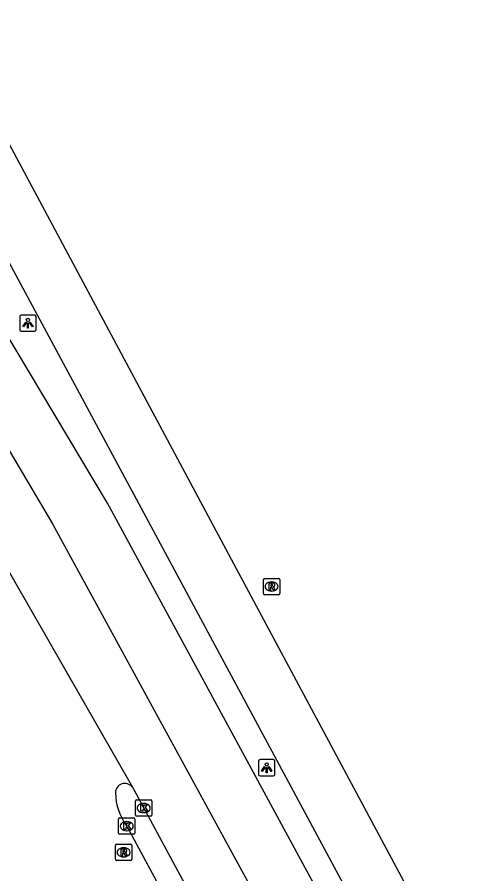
# Model space of a CAD drawing. Extents: x 161477 to 163040, y 383680 to 384868.
# Drawn here: x 162736.3 to 162763.9, y 384444.8 to 384497.2 of the extents above; entities that cross this region are included whole.
import ezdxf

# ---------------------------------------------------------------- set-up
doc = ezdxf.new("R2010")
doc.units = 0
for name, color, linetype in [('IMGEO_Kolk', 7, 'Continuous'), ('IMGEO_Lichtpunt', 7, 'Continuous'), ('IMGEO_Rijbaan_lokaal_open', 7, 'Continuous'), ('IMGEO_Rijbaan_regionaal_gesloten', 7, 'Continuous'), ('IMGEO_Rioolput', 7, 'Continuous')]:
    doc.layers.add(name, color=color, linetype=linetype)

msp = doc.modelspace()

# ---------------------------------------------------------------- linework, layer by layer
at = {"layer": 'IMGEO_Kolk'}
for p, q in [((162743.553, 384448.422), (162743.553, 384449.274)), ((162743.628, 384449.348), (162744.48, 384449.348)), ((162744.554, 384449.274), (162744.554, 384448.422)), ((162744.041, 384449.128), (162744.066, 384449.128)), ((162742.52, 384447.316), (162742.52, 384448.168)), ((162742.595, 384448.242), (162743.447, 384448.242)), ((162743.521, 384448.168), (162743.521, 384447.316)), ((162744.48, 384448.348), (162743.628, 384448.348)), ((162744.064, 384448.568), (162744.039, 384448.568)), ((162743.008, 384448.022), (162743.033, 384448.022)), ((162743.447, 384447.242), (162742.595, 384447.242)), ((162743.031, 384447.462), (162743.006, 384447.462))]:
    msp.add_line(p, q, dxfattribs=at)
for points in [[(162743.553, 384448.422), (162743.553, 384449.274)], [(162743.628, 384449.348), (162744.48, 384449.348)], [(162744.554, 384449.274), (162744.554, 384448.422)], [(162743.874, 384449.048), (162743.997, 384449.048), (162743.997, 384448.897), (162744.127, 384449.048), (162744.291, 384449.048), (162744.145, 384448.897), (162744.298, 384448.648), (162744.146, 384448.648), (162744.061, 384448.812), (162743.997, 384448.745), (162743.997, 384448.648), (162743.874, 384448.648), (162743.874, 384449.048)], [(162742.52, 384447.316), (162742.52, 384448.168)], [(162742.595, 384448.242), (162743.447, 384448.242)], [(162743.521, 384448.168), (162743.521, 384447.316)], [(162744.48, 384448.348), (162743.628, 384448.348)], [(162742.841, 384447.942), (162742.964, 384447.942), (162742.964, 384447.791), (162743.094, 384447.942), (162743.258, 384447.942), (162743.112, 384447.791), (162743.265, 384447.542), (162743.113, 384447.542), (162743.028, 384447.706), (162742.964, 384447.639), (162742.964, 384447.542), (162742.841, 384447.542), (162742.841, 384447.942)], [(162743.447, 384447.242), (162742.595, 384447.242)]]:
    msp.add_lwpolyline(points, dxfattribs=at)
for centre, start, end in [((162743.63, 384449.272), 91.552, 178.448), ((162743.63, 384449.272), 91.552, 178.448), ((162744.478, 384449.272), 1.552, 88.448), ((162744.478, 384449.272), 1.552, 88.448), ((162742.597, 384448.166), 91.552, 178.448), ((162742.597, 384448.166), 91.552, 178.448), ((162743.445, 384448.166), 1.552, 88.448), ((162743.445, 384448.166), 1.552, 88.448), ((162743.63, 384448.424), 181.552, 268.448), ((162743.63, 384448.424), 181.552, 268.448), ((162744.478, 384448.424), 271.552, 358.448), ((162744.478, 384448.424), 271.552, 358.448), ((162742.597, 384447.318), 181.552, 268.448), ((162742.597, 384447.318), 181.552, 268.448), ((162743.445, 384447.318), 271.552, 358.448), ((162743.445, 384447.318), 271.552, 358.448)]:
    msp.add_arc(centre, 0.0765, start, end, dxfattribs=at)
for centre, major_axis, ratio, start_param, end_param in [((162744.04, 384448.848), (-0.387, 0.002), 0.722429, 4.712389, 7.853982), ((162744.065, 384448.848), (-0.39, 0.002), 0.717154, 1.570796, 4.712389), ((162743.007, 384447.742), (-0.387, 0.002), 0.722429, 4.712389, 7.853982), ((162743.032, 384447.742), (-0.39, 0.002), 0.717154, 1.570796, 4.712389)]:
    msp.add_ellipse(centre, major_axis=major_axis, ratio=ratio, start_param=start_param, end_param=end_param, dxfattribs=at)
at = {"layer": 'IMGEO_Lichtpunt'}
for p, q in [((162736.483, 384478.905), (162736.483, 384478.098)), ((162736.483, 384478.905), (162736.483, 384478.098)), ((162737.385, 384479), (162736.577, 384479)), ((162737.385, 384479), (162736.577, 384479)), ((162737.479, 384478.098), (162737.479, 384478.905)), ((162737.479, 384478.098), (162737.479, 384478.905)), ((162736.577, 384478.004), (162737.385, 384478.004)), ((162736.577, 384478.004), (162737.385, 384478.004)), ((162751.973, 384451.812), (162751.165, 384451.812)), ((162751.973, 384451.812), (162751.165, 384451.812)), ((162751.071, 384451.717), (162751.071, 384450.91)), ((162751.071, 384451.717), (162751.071, 384450.91)), ((162752.067, 384450.91), (162752.067, 384451.717)), ((162752.067, 384450.91), (162752.067, 384451.717)), ((162751.165, 384450.816), (162751.973, 384450.816)), ((162751.165, 384450.816), (162751.973, 384450.816))]:
    msp.add_line(p, q, dxfattribs=at)
for points in [[(162736.857, 384478.569), (162736.896, 384478.541), (162736.708, 384478.279), (162736.67, 384478.306), (162736.857, 384478.569)], [(162736.959, 384478.521), (162737.006, 384478.521), (162737.006, 384478.199), (162736.959, 384478.199), (162736.959, 384478.521)], [(162737.069, 384478.541), (162737.107, 384478.568), (162737.294, 384478.306), (162737.255, 384478.278), (162737.069, 384478.541)], [(162751.445, 384451.381), (162751.484, 384451.353), (162751.296, 384451.091), (162751.258, 384451.118), (162751.445, 384451.381)], [(162751.547, 384451.333), (162751.594, 384451.333), (162751.594, 384451.011), (162751.547, 384451.011), (162751.547, 384451.333)], [(162751.657, 384451.353), (162751.695, 384451.38), (162751.882, 384451.118), (162751.843, 384451.09), (162751.657, 384451.353)]]:
    msp.add_lwpolyline(points, dxfattribs=at)
for centre in [(162736.982, 384478.703), (162751.57, 384451.515)]:
    msp.add_circle(centre, 0.0994, dxfattribs=at)
for centre, start, end in [((162736.577, 384478.905), 90, 180), ((162736.577, 384478.905), 90, 180), ((162737.385, 384478.905), 0, 90), ((162737.385, 384478.905), 0, 90), ((162736.577, 384478.098), 180, 270), ((162736.577, 384478.098), 180, 270), ((162737.385, 384478.098), 270, 0), ((162737.385, 384478.098), 270, 360), ((162751.165, 384451.717), 90, 180), ((162751.165, 384451.717), 90, 180), ((162751.973, 384451.717), 0, 90), ((162751.973, 384451.717), 0, 90), ((162751.165, 384450.91), 180, 270), ((162751.165, 384450.91), 180, 270), ((162751.973, 384450.91), 270, 0), ((162751.973, 384450.91), 270, 360)]:
    msp.add_arc(centre, 0.0946, start, end, dxfattribs=at)
at = {"layer": 'IMGEO_Rijbaan_lokaal_open'}
msp.add_lwpolyline([(162743.018, 384447.745), (162745.706, 384442.742), (162761.565, 384413.229), (162761.857, 384412.685), (162762.568, 384411.901)], dxfattribs=at)
for centre, radius, start, end in [((162742.908, 384449.773), 0.581, 38.1316, 179.5313), ((162745.959, 384449.879), 3.634, 181.587, 215.958)]:
    msp.add_arc(centre, radius, start, end, dxfattribs=at)
at = {"layer": 'IMGEO_Rijbaan_regionaal_gesloten'}
for points in [[(162731.669, 384497.217), (162732.057, 384496.504), (162749.243, 384464.385), (162775.555, 384415.208), (162793.573, 384382.024), (162801.221, 384366.6)], [(162728.01, 384496.744), (162733.036, 384487.349), (162743.174, 384468.546), (162783.574, 384393.336), (162789.621, 384383.451), (162793.258, 384378.323), (162796.599, 384373.614), (162801.221, 384366.6)], [(162804.086, 384351.856), (162790.63, 384376.933), (162762.196, 384429.925), (162741.848, 384467.5), (162729.089, 384488.843), (162727.101, 384492.335), (162724.869, 384496.086)], [(162721.159, 384495.567), (162738.489, 384466.227), (162752.477, 384440.575), (162771.393, 384405.395), (162780.452, 384388.604), (162790.71, 384369.547), (162796.105, 384359.286), (162801.167, 384348.959), (162806.362, 384337.565), (162810.891, 384326.771), (162813.689, 384319.908), (162816.086, 384313.779), (162817.752, 384308.915), (162819.017, 384304.717), (162820.216, 384300.319), (162820.949, 384296.455), (162821.748, 384292.457), (162822.281, 384288.459), (162822.747, 384283.995), (162822.747, 384275.733), (162822.881, 384266.938), (162822.215, 384259.875), (162821.953, 384256.115), (162821.728, 384252.884)], [(162726.742, 384479.16), (162743.365, 384450.132)], [(162743.365, 384450.132), (162743.463, 384449.945), (162783.583, 384375.537)]]:
    msp.add_lwpolyline(points, dxfattribs=at)
at = {"layer": 'IMGEO_Rioolput'}
for p, q in [((162751.368, 384461.969), (162751.368, 384462.821)), ((162751.443, 384462.895), (162752.295, 384462.895)), ((162752.369, 384462.821), (162752.369, 384461.969)), ((162751.856, 384462.675), (162751.881, 384462.675)), ((162752.295, 384461.895), (162751.443, 384461.895)), ((162751.879, 384462.115), (162751.854, 384462.115)), ((162742.329, 384445.714), (162742.329, 384446.566)), ((162742.404, 384446.64), (162743.256, 384446.64)), ((162743.33, 384446.566), (162743.33, 384445.714)), ((162742.817, 384446.42), (162742.842, 384446.42)), ((162743.256, 384445.64), (162742.404, 384445.64)), ((162742.84, 384445.86), (162742.815, 384445.86))]:
    msp.add_line(p, q, dxfattribs=at)
for points in [[(162751.368, 384461.969), (162751.368, 384462.821)], [(162751.443, 384462.895), (162752.295, 384462.895)], [(162752.369, 384462.821), (162752.369, 384461.969)], [(162751.957, 384462.593), (162751.705, 384462.595), (162751.705, 384462.195)], [(162751.705, 384462.195), (162751.829, 384462.195), (162751.829, 384462.357), (162751.84, 384462.357)], [(162751.883, 384462.514), (162751.829, 384462.514), (162751.829, 384462.433)], [(162751.829, 384462.433), (162751.881, 384462.433)], [(162751.887, 384462.328), (162751.958, 384462.195), (162752.098, 384462.195), (162752.033, 384462.321)], [(162752.295, 384461.895), (162751.443, 384461.895)], [(162742.329, 384445.714), (162742.329, 384446.566)], [(162742.404, 384446.64), (162743.256, 384446.64)], [(162743.33, 384446.566), (162743.33, 384445.714)], [(162742.918, 384446.338), (162742.666, 384446.34), (162742.666, 384445.94)], [(162742.666, 384445.94), (162742.79, 384445.94), (162742.79, 384446.102), (162742.801, 384446.102)], [(162742.844, 384446.259), (162742.79, 384446.259), (162742.79, 384446.178)], [(162742.79, 384446.178), (162742.842, 384446.178)], [(162742.848, 384446.073), (162742.919, 384445.94), (162743.059, 384445.94), (162742.994, 384446.066)], [(162743.256, 384445.64), (162742.404, 384445.64)]]:
    msp.add_lwpolyline(points, dxfattribs=at)
for centre, radius, start, end in [((162751.445, 384462.819), 0.0765, 91.552, 178.448), ((162751.445, 384462.819), 0.0765, 91.552, 178.448), ((162752.293, 384462.819), 0.0765, 1.552, 88.448), ((162752.293, 384462.819), 0.0765, 1.552, 88.448), ((162751.839, 384462.304), 0.0533, 26.0293, 88.6989), ((162751.865, 384462.622), 0.19, 274.7715, 282.9687), ((162751.889, 384462.418), 0.0964, 77.0061, 93.1865), ((162751.903, 384462.475), 0.0378, 276.6634, 79.6772), ((162751.956, 384462.483), 0.109, 350.3612, 89.416), ((162751.954, 384462.483), 0.112, 277.5842, 350.9817), ((162751.938, 384462.268), 0.108, 29.5134, 73.7905), ((162751.445, 384461.971), 0.0765, 181.552, 268.448), ((162751.445, 384461.971), 0.0765, 181.552, 268.448), ((162752.293, 384461.971), 0.0765, 271.552, 358.448), ((162752.293, 384461.971), 0.0765, 271.552, 358.448), ((162742.406, 384446.564), 0.0765, 91.552, 178.448), ((162742.406, 384446.564), 0.0765, 91.552, 178.448), ((162743.254, 384446.564), 0.0765, 1.552, 88.448), ((162743.254, 384446.564), 0.0765, 1.552, 88.448), ((162742.8, 384446.049), 0.0533, 26.0293, 88.6989), ((162742.826, 384446.367), 0.19, 274.7715, 282.9687), ((162742.85, 384446.163), 0.0964, 77.0061, 93.1865), ((162742.864, 384446.22), 0.0378, 276.6634, 79.6772), ((162742.917, 384446.228), 0.109, 350.3612, 89.416), ((162742.915, 384446.228), 0.112, 277.5842, 350.9817), ((162742.899, 384446.013), 0.108, 29.5134, 73.7905), ((162742.406, 384445.716), 0.0765, 181.552, 268.448), ((162742.406, 384445.716), 0.0765, 181.552, 268.448), ((162743.254, 384445.716), 0.0765, 271.552, 358.448), ((162743.254, 384445.716), 0.0765, 271.552, 358.448)]:
    msp.add_arc(centre, radius, start, end, dxfattribs=at)
for centre, major_axis, ratio, start_param, end_param in [((162751.855, 384462.395), (-0.387, 0.002), 0.722429, 4.712389, 7.853982), ((162751.88, 384462.395), (-0.39, 0.002), 0.717154, 1.570796, 4.712389), ((162742.816, 384446.14), (-0.387, 0.002), 0.722429, 4.712389, 7.853982), ((162742.841, 384446.14), (-0.39, 0.002), 0.717154, 1.570796, 4.712389)]:
    msp.add_ellipse(centre, major_axis=major_axis, ratio=ratio, start_param=start_param, end_param=end_param, dxfattribs=at)

doc.saveas('drawing.dxf')
